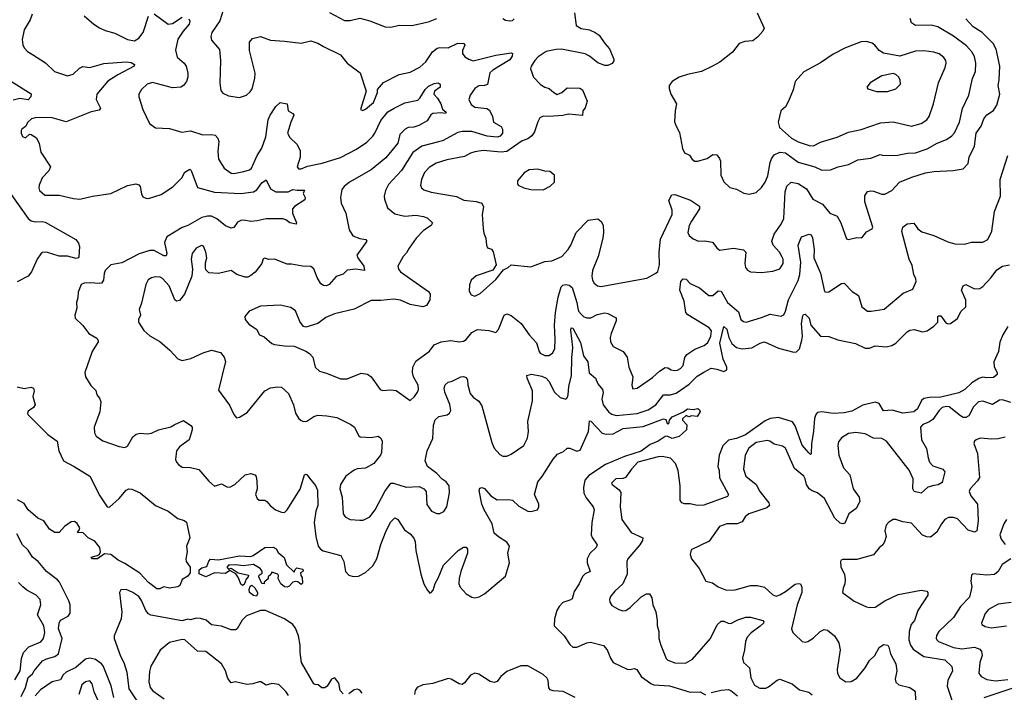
# Model space of a CAD drawing. Extents: x 2086813 to 2278017, y 548126 to 753336.
# Tile 321 of 461: x 2171804 to 2178839, y 710781 to 715586. Entities that reach past the tile are written whole.
import ezdxf

# ---------------------------------------------------------------- set-up
doc = ezdxf.new("R2010")
doc.units = 0

msp = doc.modelspace()

# ---------------------------------------------------------------- linework, layer by layer
at = {"layer": '0CON10XD'}
for points in [[(2173258.6, 715655), (2173235, 715577.5), (2173178, 715495), (2173169.2, 715465), (2173175, 715440), (2173232.7, 715372.7), (2173238.6, 715295), (2173233, 715133), (2173241.2, 715081.2), (2173255, 715061.2), (2173295, 715042.5), (2173375, 715031.2), (2173425, 715046.2), (2173450.3, 715069.7), (2173465, 715093.3), (2173484.3, 715165), (2173485.7, 715205), (2173445.7, 715365), (2173447.1, 715425), (2173467.8, 715452.2), (2173525, 715465.6), (2173595, 715438.9), (2173695, 715433.3), (2173815, 715417.8), (2173885, 715435.6), (2173935, 715418.6), (2173973.7, 715393.7), (2174095, 715336), (2174144.5, 715274.5), (2174236.5, 715206.5), (2174279.2, 715075), (2174240, 714945), (2174255, 714937.5), (2174275, 714946.7), (2174330.8, 714995), (2174360, 715065), (2174361.7, 715088.3), (2174403.2, 715136.8), (2174515, 715195.8), (2174595, 715210.8), (2174662.8, 715247.2), (2174705, 715284.2), (2174752.3, 715357.7), (2174787.4, 715382.6), (2174805, 715388.1), (2174865, 715384.5), (2174935, 715418.2), (2174977.5, 715415), (2174984, 715405), (2174968.8, 715365), (2174968.8, 715345), (2174985, 715321.5), (2175013.7, 715303.6), (2175045, 715293.2), (2175205, 715331.8), (2175315, 715350), (2175324.2, 715344.2), (2175323.5, 715325), (2175305, 715299.2), (2175184.4, 715225), (2175163.7, 715206.3), (2175145.8, 715124.2), (2175125, 715116), (2175085, 715112.9), (2175056.2, 715093.8), (2175022.6, 715047.4), (2175012.9, 715015), (2175029.8, 714979.8), (2175055, 714961.4), (2175142.1, 714952.1), (2175160.9, 714940.9), (2175182, 714895), (2175188.6, 714855), (2175243.5, 714823.5), (2175253.5, 714803.5), (2175254.1, 714775), (2175236.8, 714753.2), (2175215, 714746.6), (2175145, 714753.1), (2175035, 714788.1), (2174965, 714788), (2174935, 714780.5), (2174825, 714720.9), (2174796, 714714), (2174677.5, 714682.5), (2174612.7, 714637.3), (2174532.3, 714507.7), (2174440.3, 714409.7), (2174417.5, 714365), (2174409.2, 714325), (2174410, 714305), (2174432.5, 714242.5), (2174485, 714198.6), (2174555, 714182.5), (2174635, 714188.9), (2174690.3, 714180.3), (2174715, 714171.2), (2174753.3, 714135), (2174742.9, 714115), (2174689.2, 714080.8), (2174637.3, 714025), (2174585.6, 713955), (2174568.9, 713921.1), (2174544.4, 713895), (2174506.2, 713825), (2174510.8, 713805), (2174526, 713785), (2174725, 713644), (2174735.7, 713625), (2174733.8, 713583.8), (2174710, 713545), (2174685, 713535.8), (2174595, 713550.4), (2174525, 713582.2), (2174475, 713590), (2174385, 713579.2), (2174315, 713580.6), (2174195, 713517.1), (2174054, 713486), (2173991.2, 713458.8), (2173935, 713415.8), (2173848.8, 713388.8), (2173831.2, 713395), (2173805, 713431.2), (2173775.6, 713505.6), (2173741.2, 713531.2), (2173665, 713545.7), (2173525, 713539.2), (2173443.3, 713505), (2173413.3, 713465), (2173416.2, 713445), (2173441.9, 713411.9), (2173495.3, 713375.3), (2173518, 713335), (2173549.8, 713319.8), (2173605, 713274), (2173625, 713265.8), (2173695, 713255.6), (2173765, 713253.8), (2173849.1, 713219.1), (2173875, 713202.5), (2173898.6, 713175), (2173914.2, 713105), (2173945, 713074.2), (2173995, 713062), (2174095, 713021.4), (2174145, 713020.6), (2174245, 713061.9), (2174288.8, 713055), (2174315.6, 713035), (2174380, 712945), (2174397.3, 712937.3), (2174455, 712941.9), (2174495, 712937.5), (2174595, 712866.7), (2174625, 712894), (2174646.9, 712925), (2174653.3, 712945), (2174650.5, 712975), (2174618.8, 713035), (2174611.3, 713065), (2174612.3, 713105), (2174635, 713147.5), (2174730.9, 713219.1), (2174765.9, 713264.1), (2174815, 713284.5), (2174885.5, 713294.5), (2174945, 713285.6), (2174975, 713288.6), (2174995, 713301.4), (2175035, 713351.1), (2175075, 713372.7), (2175156, 713366), (2175205, 713352), (2175225, 713373.8), (2175265.6, 713474.4), (2175285, 713485.7), (2175315, 713472.9), (2175386, 713416), (2175444.3, 713335), (2175497.5, 713277.5), (2175514.5, 713215), (2175522.9, 713205), (2175555, 713186.9), (2175585, 713187.8), (2175610, 713205), (2175626.7, 713235), (2175630.6, 713305), (2175624.6, 713404.6), (2175632.4, 713495), (2175651.1, 713605), (2175672.1, 713677.9), (2175685, 713690.5), (2175705, 713694.6), (2175729.4, 713689.4), (2175752.3, 713672.3), (2175784.5, 713565.5), (2175790.8, 713525), (2175797.5, 713505), (2175815, 713482.5), (2175835, 713463.6), (2175855, 713456.4), (2175885, 713457.3), (2175929.5, 713480.5), (2175985, 713491.9), (2176005, 713487.5), (2176065.5, 713455.5), (2176065.5, 713435), (2176028.9, 713345), (2176022.5, 713315), (2176025.7, 713285.7), (2176045, 713251.2), (2176116.4, 713216.4), (2176144.2, 713175), (2176156.9, 713105), (2176184.2, 713035), (2176178, 712975), (2176185, 712950), (2176215, 712954.2), (2176325, 713029.4), (2176374.2, 713075), (2176415, 713101.2), (2176435, 713100), (2176457.5, 713085), (2176479.7, 713079.7), (2176505, 713083.3), (2176525, 713094.3), (2176543.6, 713116.4), (2176556.2, 713173.8), (2176571.4, 713195), (2176626.8, 713233.2), (2176695, 713259.3), (2176720.4, 713279.6), (2176743.1, 713325), (2176747.4, 713362.6), (2176730.4, 713385), (2176577.9, 713477.9), (2176563.6, 713493.6), (2176552.5, 713575), (2176520.8, 713655), (2176527.1, 713715), (2176544.2, 713735), (2176565, 713732.2), (2176595, 713700.8), (2176660.4, 713670.4), (2176726.7, 713615), (2176755.3, 713614.7), (2176795, 713650), (2176815, 713645.8), (2176861.4, 713565), (2176940.2, 713500.2), (2176956, 713445), (2176975, 713430), (2176995, 713425.6), (2177105, 713458.2), (2177165, 713482.5), (2177245, 713467.5), (2177263.4, 713476.6), (2177276.3, 713503.7), (2177295.9, 713585), (2177365, 713723.1), (2177378.9, 713765), (2177385.9, 713854.1), (2177366.2, 713975), (2177390, 714035), (2177445, 714054.5), (2177459.1, 714049.1), (2177468.4, 714028.4), (2177479.6, 713945), (2177478.8, 713885), (2177526.5, 713776.5), (2177554.2, 713644.2), (2177565, 713638.8), (2177585, 713642), (2177675, 713700.8), (2177695, 713704), (2177752, 713645), (2177798, 713615), (2177822, 713535), (2177862.5, 713505), (2177887, 713503), (2177981.2, 713518.8), (2178117, 713633), (2178185, 713662), (2178210, 713715), (2178207.5, 713735), (2178192.9, 713765), (2178180.7, 713830.7), (2178158.6, 713875), (2178105.9, 714074.1), (2178113.8, 714105), (2178145, 714126.7), (2178191.7, 714131.7), (2178221.7, 714091.7), (2178250.5, 714070.5), (2178335, 714044.4), (2178435, 713998.1), (2178485, 713984.3), (2178555, 713982.2), (2178605, 713996.7), (2178685, 713995.8), (2178720, 714015), (2178750, 714075), (2178768.5, 714215), (2178810.9, 714325), (2178810, 714445), (2178864.4, 714615.6)], [(2171894.2, 715625), (2171878.6, 715585), (2171836.5, 715515), (2171821.9, 715445), (2171826.4, 715406.4), (2171836.9, 715385), (2171858.9, 715358.9), (2171895, 715336.7), (2171989.1, 715279.1), (2172053.3, 715215), (2172145, 715184.2), (2172185, 715198), (2172231.1, 715238.9), (2172255, 715250.8), (2172305, 715245.6), (2172405, 715272.5), (2172564.7, 715284.7), (2172601.3, 715281.3), (2172624, 715265), (2172621.2, 715255), (2172505, 715192.5), (2172435, 715146.9), (2172354.7, 715055.3), (2172351.4, 715015), (2172380.6, 714955), (2172370.9, 714939.1), (2172315, 714928.1), (2172135, 714857.5), (2172035, 714884.6), (2171925, 714887.3), (2171888.8, 714878.8), (2171862, 714855), (2171845.9, 714824.1), (2171820, 714805), (2171813.8, 714795), (2171813.8, 714775), (2171825, 714752.5), (2171845, 714742.5), (2171875, 714767.5), (2171886.7, 714766.7), (2171925, 714742.5), (2171942.3, 714702.3), (2171955, 714640), (2172024, 714535), (2172013, 714507), (2171964.3, 714455.7), (2171942.5, 714405), (2171940, 714385), (2171945.8, 714365.8), (2171983.4, 714333.4), (2172085, 714332.9), (2172188.3, 714308.3), (2172235, 714304), (2172325, 714326), (2172455.7, 714344.3), (2172575, 714401.9), (2172634.1, 714414.1), (2172655, 714406.2), (2172663.8, 714395), (2172673.3, 714343.3), (2172685, 714320), (2172705, 714310.6), (2172725, 714310), (2172815, 714337.5), (2172897.6, 714392.4), (2172938.1, 714431.9), (2172962.9, 714457.1), (2172985, 714496.9), (2173018.8, 714518.8), (2173029.2, 714509.2), (2173075, 714387.1), (2173195, 714353.2), (2173385, 714344.7), (2173475, 714357.1), (2173498.2, 714371.8), (2173535, 714420), (2173565, 714442.5), (2173596.9, 714376.9), (2173635, 714356.4), (2173722.9, 714357.1), (2173755, 714374.3), (2173787.3, 714367.3), (2173838.3, 714368.3), (2173830, 714345), (2173843.8, 714315), (2173840.5, 714299.5), (2173768.2, 714251.8), (2173754.4, 714235), (2173753.1, 714205), (2173781.2, 714135), (2173780, 714125), (2173735, 714134.4), (2173705.6, 714155.6), (2173685, 714162.5), (2173565, 714164.4), (2173500.2, 714149.8), (2173455, 714144.2), (2173405, 714154.7), (2173385, 714150.9), (2173361.4, 714138.6), (2173335, 714102.5), (2173315, 714096.9), (2173275, 714112.9), (2173212.4, 714162.4), (2173175, 714181.5), (2173145, 714183.1), (2173105, 714172.9), (2173005, 714117.1), (2172965, 714101.6), (2172855, 714033.8), (2172838.1, 713995), (2172854.3, 713915.7), (2172850, 713900), (2172835, 713899.4), (2172765, 713936.4), (2172735, 713937.6), (2172656.8, 713913.2), (2172535, 713850), (2172455.9, 713834.1), (2172414.6, 713795), (2172406.6, 713773.4), (2172402.5, 713725), (2172387.5, 713705), (2172375, 713700.4), (2172307.1, 713707.1), (2172265, 713703.5), (2172244.3, 713695), (2172221.5, 713638.5), (2172219.7, 713600.3), (2172210.6, 713565), (2172212.2, 713525), (2172197.5, 713475), (2172200, 713455), (2172255, 713402), (2172298.8, 713345), (2172355, 713311.2), (2172363.8, 713295), (2172363.8, 713285), (2172323.1, 713215), (2172269.2, 713065), (2172274, 713035), (2172312.6, 712972.6), (2172348.1, 712938.1), (2172356, 712905), (2172375, 712883.3), (2172384.3, 712855), (2172376.4, 712785), (2172335.8, 712675), (2172339.2, 712635), (2172349.7, 712609.7), (2172398, 712578), (2172515, 712536.5), (2172555, 712530.6), (2172575, 712540), (2172612.9, 712605), (2172635.3, 712624.7), (2172665, 712631.8), (2172715, 712627.8), (2172745, 712632.7), (2172795, 712655.3), (2172883.5, 712676.5), (2172908.6, 712691.4)], [(2172264, 715614), (2172335, 715554.2), (2172375, 715529.2), (2172415, 715509.2), (2172485, 715490), (2172575, 715444.2), (2172625, 715436), (2172655, 715453.8), (2172685.6, 715495), (2172725, 715611.2)], [(2173013.1, 715593.1), (2173018.9, 715575), (2173015.5, 715555), (2172972, 715505), (2172935, 715446.5), (2172918, 715368), (2172928.7, 715318.7), (2172980, 715275), (2172994.4, 715255), (2173004.6, 715205), (2173005.5, 715175), (2172996.2, 715145), (2172975.5, 715115), (2172955, 715103.8), (2172895, 715099.2), (2172753.6, 715136.4), (2172715, 715125.8), (2172675, 715086.7), (2172656.2, 715055), (2172656, 715035), (2172684.3, 714944.3), (2172731.2, 714845), (2172773.6, 714813.6), (2172875, 714808.8), (2172963.2, 714783.2), (2173025, 714792.1), (2173113, 714763), (2173175, 714765.5), (2173200.2, 714760.2), (2173218.7, 714738.7), (2173226.9, 714716.9), (2173220.9, 714645), (2173225, 714590), (2173265, 714525.8), (2173315, 714490.6), (2173335, 714486.7), (2173405, 714502.5), (2173445, 714514.5), (2173459.5, 714525), (2173501.8, 714615), (2173535, 714667.5), (2173561.7, 714748.3)], [(2172765, 715627.1), (2172865, 715554.7), (2172895, 715559.3), (2172965, 715604.5)], [(2174017.2, 715637.2), (2174125, 715580), (2174165, 715579.4), (2174235, 715596.9), (2174305, 715577.1), (2174415, 715534.2), (2174455, 715533.1), (2174515, 715546.4), (2174605, 715545.8), (2174725, 715570.6), (2174783.3, 715595)], [(2175767.8, 715635), (2175780.9, 715545), (2175815, 715522.3), (2175875, 715513.8), (2175915.9, 715495.9), (2175943.1, 715475), (2175985, 715415.7), (2176018.5, 715378.5), (2176050, 715305), (2176048.7, 715291.3), (2176036.5, 715273.5), (2176005, 715260), (2175985, 715258), (2175935, 715279.1), (2175875, 715326.8), (2175845, 715342.3), (2175674.7, 715375.3), (2175635.9, 715374.1), (2175565, 715359.6), (2175509.5, 715320.5), (2175485, 715294.4), (2175457.8, 715255), (2175453.1, 715235), (2175475.6, 715175), (2175525, 715122.5), (2175555, 715104.4), (2175587.5, 715095), (2175620, 715065), (2175645, 715052.5), (2175677.5, 715065), (2175715, 715100), (2175805, 715096), (2175826.2, 715085), (2175858.8, 715005), (2175843.6, 714956.4), (2175827.5, 714935), (2175825, 714902.5), (2175725, 714912.5), (2175685, 714902.5), (2175585, 714894.3), (2175543, 714897), (2175520, 714885), (2175505, 714856.7), (2175482.2, 714785), (2175463.8, 714756.2), (2175435, 714734.3), (2175395, 714720), (2175285, 714644.6), (2175245, 714639.7), (2175115, 714650.7), (2175055, 714642.9), (2175025, 714633.5), (2174981.2, 714608.8), (2174855, 714585.4), (2174778.8, 714561.2), (2174730.1, 714529.9), (2174696, 714494), (2174674.5, 714445), (2174667.8, 714405), (2174674.3, 714385), (2174690.7, 714370.7), (2174745, 714352.9), (2174925, 714322.5), (2174977.8, 714297.8), (2175065, 714288.2), (2175105.8, 714275), (2175118.9, 714248.9), (2175109.4, 714195), (2175115.8, 714094.2), (2175120.3, 714060.3), (2175134, 714025), (2175138.8, 713975), (2175147, 713957), (2175175, 713947.5), (2175187.7, 713927.7), (2175208.8, 713835), (2175185, 713796.7), (2175065, 713757.1), (2175029.2, 713725), (2175018.7, 713691.3), (2175015.7, 713645.7), (2175030.3, 713620.3), (2175055, 713610), (2175095, 713630.8), (2175205, 713730), (2175260.2, 713799.8), (2175293.8, 713815), (2175315, 713833.8), (2175455, 713820), (2175555, 713857.8), (2175605, 713863.1), (2175676.5, 713893.5), (2175723.6, 713945), (2175742.3, 713975), (2175779.4, 714065), (2175865, 714153.3), (2175935, 714162.5), (2175957.5, 714145), (2175972.5, 714117.5), (2175976.2, 714065), (2175971.2, 714025), (2175936.2, 713895), (2175895.5, 713794.5), (2175891.5, 713755), (2175896.9, 713725), (2175908.1, 713705), (2175932, 713685), (2175955, 713680.5), (2176285, 713740), (2176350, 713775), (2176362.3, 713787.7), (2176376, 713835), (2176372, 713925), (2176382.1, 714017.9), (2176465.6, 714195), (2176465.6, 714225), (2176442.2, 714295), (2176464.2, 714335.8), (2176485, 714338), (2176596.2, 714296.2), (2176660.8, 714255), (2176661.9, 714235), (2176603.2, 714146.8), (2176588.2, 714115), (2176578.9, 714065), (2176586.4, 714045), (2176615, 714021.8), (2176655, 714004.4), (2176696.4, 714006.4), (2176755, 713995.7), (2176785.6, 713955.6), (2176805, 713940), (2176905, 713953.1), (2176975, 713943.1), (2176992.2, 713925), (2176985.6, 713845), (2176990, 713815), (2177005, 713796), (2177025, 713785.8), (2177105, 713779.1), (2177185, 713788.6), (2177235, 713805.8), (2177258.9, 713845), (2177258.9, 713875), (2177250, 713895), (2177232.2, 713925), (2177186.6, 713976.6), (2177177.9, 714005), (2177195, 714054.2), (2177244.5, 714125), (2177262.7, 714165), (2177273.5, 714356.5), (2177285, 714398), (2177315, 714426), (2177365, 714417.1), (2177425, 714378), (2177470.6, 714305), (2177539.2, 714269.2), (2177592.5, 714205), (2177645, 714181.9), (2177671.5, 714135), (2177710.7, 714020.7), (2177725, 714016.7), (2177785, 714030), (2177821.7, 714028.3), (2177855, 714070), (2177895, 714093.3), (2177898.8, 714105), (2177842.5, 714285), (2177843.1, 714326.9), (2177861.8, 714358.2), (2177885, 714364.3), (2177905, 714361.9), (2177965, 714339.4), (2177985, 714340.6), (2178035, 714367.1), (2178090, 714425), (2178177.6, 714462.4), (2178275, 714491.2), (2178335, 714500.8), (2178472.3, 714507.7), (2178545, 714520), (2178580.3, 714559.7), (2178588.1, 714605), (2178625, 714683.8), (2178637.9, 714775), (2178674.6, 714825), (2178692, 714878), (2178715, 714905.7), (2178762.3, 714937.7), (2178785, 714976.2), (2178806.2, 715055), (2178794.5, 715115), (2178803.1, 715156.9), (2178807.7, 715255), (2178781.8, 715375), (2178759.6, 715415), (2178679.6, 715495), (2178617.1, 715535), (2178565, 715592.9)], [(2175255.6, 715595.6), (2175275, 715584), (2175305, 715577.5), (2175325, 715580), (2175337.9, 715592.1)], [(2177074.3, 715635), (2177123.8, 715525), (2177113.8, 715505), (2177076.9, 715463.1), (2177042.5, 715435), (2176985, 715430), (2176944.2, 715415.8), (2176896, 715355), (2176806, 715284), (2176755, 715253.1), (2176675, 715215.5), (2176575, 715194.4), (2176516.7, 715175), (2176466.7, 715145), (2176444.1, 715115.9), (2176443.3, 715095), (2176456.7, 715055), (2176496.1, 714986.1), (2176486.7, 714935), (2176483, 714857), (2176493.3, 714825), (2176519.3, 714779.3), (2176538.8, 714665), (2176553.8, 714635), (2176589.1, 714619.1), (2176607, 714593), (2176625, 714576), (2176645.8, 714575.8), (2176715, 714594.4), (2176756.6, 714623.4), (2176785, 714620.8), (2176804.4, 714595), (2176811.1, 714575), (2176812.9, 714475), (2176835, 714428.8), (2176878.3, 714388.3), (2176925, 714375.8), (2176976.8, 714346.8), (2177015, 714340), (2177065, 714350.6), (2177105, 714387.5), (2177129.5, 714425), (2177149.2, 714470.7), (2177165.8, 714565), (2177176.7, 714593.3), (2177195, 714619.6), (2177235, 714638.8), (2177275.7, 714635), (2177365, 714568.2), (2177484.6, 714534.6), (2177535, 714512.2), (2177596.8, 714513.2), (2177652.5, 714535), (2177725, 714550.8), (2177792.5, 714585), (2177885, 714596), (2177953, 714623), (2177976.1, 714616.1), (2178075, 714618), (2178146.2, 714633.8), (2178205, 714635.5), (2178286.6, 714663.4), (2178360, 714705), (2178425, 714730), (2178464.1, 714755.9), (2178482.4, 714777.6), (2178517.7, 714855), (2178539.1, 714950.9), (2178585, 715046.7), (2178611.1, 715165), (2178632.2, 715215), (2178634.5, 715275), (2178625, 715323.8), (2178607.7, 715357.7), (2178569.8, 715399.8), (2178475, 715467.5), (2178365, 715535.6), (2178316.3, 715546.3), (2178205, 715545.7), (2178176, 715565), (2178165.7, 715595.7)], [(2177475, 714684.6), (2177525, 714711.2), (2177645, 714746.2), (2177725, 714782.7), (2177815, 714801.5), (2177955, 714850), (2178045, 714855.6), (2178175, 714826.7), (2178245, 714844.4), (2178285, 714870), (2178301.4, 714895), (2178334.1, 714984.1), (2178369.5, 715135), (2178415.6, 715245), (2178423.1, 715275), (2178421.1, 715295), (2178406.1, 715316.1), (2178373.1, 715343.1), (2178335, 715355.4), (2178265, 715364.6), (2178205, 715360.3), (2178093.4, 715326.6), (2177975, 715348.1), (2177945, 715365.7), (2177914.4, 715404.4), (2177895, 715419.2), (2177855, 715431.2), (2177815, 715428), (2177703.3, 715385), (2177615, 715339.4), (2177525, 715278.6), (2177407, 715213), (2177345, 715143.8), (2177331.2, 715085), (2177298, 715005), (2177275.6, 714964.4), (2177243.3, 714935), (2177223.3, 714855), (2177232.5, 714815), (2177319.1, 714739.1), (2177365, 714712.7), (2177445, 714686.9), (2177475, 714684.6)], [(2178005, 715073.3), (2178065, 715092.9), (2178096, 715125), (2178094, 715155), (2178084.3, 715175), (2178065, 715194.4), (2178045, 715200.9), (2177964, 715185), (2177880, 715135), (2177857.5, 715105), (2177863, 715093), (2177925, 715074), (2178005, 715073.3)], [(2171745, 715145.6), (2171885, 715056.7), (2171883.3, 715035), (2171865, 715014), (2171805, 715022.2), (2171758.5, 715011.5)], [(2173561.7, 714748.3), (2173579.1, 714870.9), (2173593.5, 714905), (2173635, 714966.9), (2173665, 714994.2), (2173715.9, 714985.9), (2173723.3, 714935), (2173755, 714916.7), (2173762, 714905), (2173740.5, 714855), (2173717.5, 714775), (2173734, 714745), (2173786.7, 714695), (2173808.8, 714648.8), (2173807.5, 714605), (2173786.2, 714535), (2173795, 714520), (2173815, 714520), (2173859.3, 714540.7), (2173965, 714562.3), (2174095, 714601.6), (2174209.7, 714660.3), (2174285, 714712.1), (2174326.4, 714753.6), (2174342.2, 714775), (2174384.7, 714865), (2174435, 714926.9), (2174480, 714955), (2174555, 714991.8), (2174648.2, 715011.8), (2174663.7, 715026.3), (2174701.7, 715088.3), (2174725, 715110.9), (2174765, 715130.9), (2174794.6, 715134.6), (2174808.2, 715125), (2174808, 715105), (2174767.5, 715075), (2174762.1, 715055), (2174790.3, 715025), (2174813.8, 714985), (2174825, 714948), (2174850.8, 714925), (2174847.5, 714915), (2174815, 714920.5), (2174755, 714915.4), (2174742.6, 714907.4), (2174715.2, 714864.8), (2174655, 714830), (2174621, 714819), (2174580, 714815), (2174557.7, 714805), (2174520, 714765), (2174506.7, 714705), (2174420.4, 714599.6), (2174315.4, 714514.6), (2174159.5, 714425), (2174122.5, 714395), (2174106.7, 714373.3), (2174095.5, 714315), (2174100, 714275), (2174133.5, 714205), (2174157.5, 714085), (2174185, 714042), (2174233.2, 714023.2), (2174276.7, 714016.7), (2174284, 714005), (2174212.5, 713905), (2174219.1, 713885), (2174263.1, 713825), (2174267.5, 713795), (2174205, 713803.2), (2174143.6, 713796.4), (2174115, 713768.8), (2174065, 713752), (2174015, 713694), (2173995, 713686), (2173975, 713687.5), (2173955, 713700), (2173929.2, 713745), (2173905.2, 713805.2), (2173885, 713823.6), (2173825, 713825.4), (2173745, 713840), (2173715, 713838.6), (2173625, 713874.3), (2173585, 713872), (2173555, 713883.3), (2173542.7, 713877.3), (2173534.3, 713845), (2173487.2, 713782.8), (2173455, 713759.4), (2173435, 713747.8), (2173415, 713747.3), (2173355.8, 713765), (2173315, 713794), (2173225, 713772.5), (2173155, 713778.8), (2173135, 713800), (2173130.8, 713815), (2173131.2, 713848.8), (2173140, 713885), (2173134, 713925), (2173118.3, 713968.3), (2173103.3, 713973.3), (2173063.8, 713955), (2173037.5, 713915), (2173029.2, 713875), (2173038.6, 713805), (2173034.2, 713755), (2172980.8, 713625), (2172945, 713580), (2172925, 713576.2), (2172912, 713585), (2172872.2, 713685), (2172825, 713738), (2172806.8, 713746.8), (2172775, 713749.4), (2172746.8, 713743.2), (2172722.2, 713727.8), (2172706, 713695), (2172675, 713560), (2172656.7, 713515), (2172666.2, 713475), (2172653.3, 713445), (2172653.3, 713425), (2172690, 713365), (2172735, 713327.5), (2172805, 713286.7), (2172877.5, 713225), (2172934.1, 713164.1), (2172965, 713151.2), (2173026.7, 713165), (2173115, 713205.5), (2173175, 713224.3), (2173238.3, 713208.3), (2173265.8, 713175.8), (2173274.2, 713145), (2173225, 712940), (2173302.3, 712832.3), (2173333.3, 712765), (2173352.3, 712742.3), (2173375, 712746), (2173429.1, 712780.9), (2173555.8, 712935), (2173595, 712955.6), (2173645, 712964.2), (2173675, 712960), (2173725, 712916.7), (2173760, 712835), (2173774.2, 712775), (2173795, 712740), (2173815, 712723.3), (2173835, 712716.2), (2173855, 712718), (2173905, 712750.8), (2173935, 712761.4), (2173997.5, 712755), (2174070, 712745), (2174170, 712695), (2174196.2, 712675), (2174225.9, 712615.9), (2174237.5, 712605), (2174315, 712601.9), (2174365, 712610.8), (2174385, 712596), (2174394.3, 712575), (2174388.6, 712495), (2174381.9, 712475), (2174333.3, 712416.7), (2174275, 712382.2), (2174215, 712377.1), (2174195, 712368), (2174135, 712324.4), (2174095.5, 712265), (2174091.5, 712235), (2174107.3, 712175), (2174115.8, 712055.8), (2174130, 712035), (2174165, 712016), (2174235, 712010), (2174258.3, 712011.7), (2174305, 712034.2), (2174343.3, 712085), (2174413.3, 712216.7), (2174455, 712274.3), (2174475, 712275.6), (2174565.5, 712245.5), (2174658.3, 712251.7), (2174692, 712235), (2174709.2, 712215), (2174713.4, 712123.4), (2174745.7, 712075.7), (2174785, 712058), (2174805, 712058.8), (2174835, 712073.8), (2174856.7, 712105), (2174875.8, 712205), (2174873.1, 712255), (2174851.4, 712285), (2174823, 712303), (2174783.3, 712345), (2174716.9, 712395), (2174700.5, 712435), (2174714.5, 712505), (2174755.4, 712594.6), (2174761.4, 712688.6), (2174773.6, 712726.4), (2174798.3, 712751.7), (2174857.7, 712762.3), (2174875, 712776), (2174884.4, 712795), (2174877.9, 712837.9), (2174842.5, 712925), (2174838, 712955), (2174845, 712976.7), (2174865, 712996.7), (2174895, 713003.8), (2174955, 713034.2), (2174975, 713038), (2174995, 713031.2), (2175004.2, 713014.2), (2175005.7, 712974.3), (2175023.3, 712915), (2175045, 712890.6), (2175085, 712861.4), (2175107.1, 712827.1), (2175177.5, 712565), (2175194.3, 712525), (2175235, 712480), (2175255, 712468), (2175285, 712468.8), (2175315, 712481.2), (2175405, 712543.3), (2175433, 712597), (2175440, 712645), (2175435.7, 712715.7), (2175467.8, 712862.3), (2175468.4, 712935), (2175428.8, 713025), (2175427.5, 713045), (2175460, 713055), (2175535, 713039.6), (2175565, 713026.4), (2175585.5, 713005), (2175625.6, 712925), (2175665, 712888.1), (2175705.6, 712874.4), (2175716.4, 712883.6), (2175723.3, 712905), (2175727.6, 712965), (2175747.5, 713045), (2175748.7, 713171.3), (2175755.9, 713245), (2175742, 713368), (2175745, 713385.7), (2175755, 713382), (2175810.4, 713280.4), (2175831.4, 713185), (2175863, 713143), (2175873.7, 713063.7), (2175918.5, 713025), (2175934.5, 712985), (2175967.8, 712945), (2175972.7, 712922.7), (2175964.1, 712875), (2175973.9, 712835), (2176013.1, 712783.1), (2176035, 712767.5), (2176065, 712759.6), (2176215, 712773.1), (2176295, 712798), (2176348.2, 712835), (2176404.8, 712905.2), (2176455, 712905.8), (2176495, 712918.2), (2176586.9, 712983.1), (2176645, 713039.6), (2176691.3, 713068.7), (2176745, 713096.7), (2176785, 713090.6), (2176835, 713072.9), (2176856.2, 713083.8), (2176855.4, 713105), (2176830.6, 713160.6), (2176805.7, 713274.3), (2176835, 713394.4), (2176855.8, 713375), (2176871.2, 713315), (2176892.3, 713272.3), (2176925, 713244.6), (2176965, 713235.4), (2177035, 713241.1), (2177095, 713275.6), (2177125, 713284.3), (2177225, 713238.5), (2177335, 713212.1), (2177355, 713214.5), (2177375.4, 713235), (2177392.6, 713297.4), (2177395.9, 713325.9), (2177389.2, 713415), (2177399.8, 713470.2), (2177405, 713479.2), (2177415, 713481.4), (2177444.4, 713455), (2177455.6, 713405), (2177525, 713326), (2177585.9, 713324.1), (2177650, 713300), (2177775, 713272.5), (2177845, 713239.8), (2177875, 713239.4), (2177915, 713256.2), (2177995, 713248.1), (2178035, 713258.1), (2178063.6, 713275), (2178143.9, 713356.1), (2178165, 713369.2), (2178195, 713372.9), (2178255, 713356.9), (2178286.6, 713363.4), (2178335, 713396.2), (2178363.3, 713425), (2178363.3, 713465), (2178368.3, 713471.7), (2178385, 713470), (2178421.7, 713421.7), (2178435, 713413.8), (2178455, 713416.2), (2178505, 713451.9), (2178528.1, 713501.9), (2178563.6, 713535), (2178565, 713582.5), (2178534, 713655), (2178544.1, 713685.9), (2178565, 713693.3), (2178625, 713662.9), (2178665, 713665.7), (2178685, 713679.2), (2178745, 713743.8), (2178785, 713798.6), (2178825, 713825.8), (2178875, 713836)], [(2175545, 714370), (2175595, 714396.2), (2175626, 714425), (2175626.2, 714475), (2175592.3, 714502.3), (2175555, 714504.2), (2175505, 714518.6), (2175445, 714512.5), (2175407.9, 714492.1), (2175361.2, 714435), (2175360, 714415), (2175366.7, 714405), (2175405, 714386), (2175455, 714374.3), (2175545, 714370)], [(2171731.8, 714355), (2171865, 714166.9), (2171885, 714148.9), (2171915, 714142.1), (2171965, 714145.6), (2171985, 714139.4), (2172205, 714016), (2172225, 713990), (2172230.6, 713965), (2172227.8, 713892.2), (2172223.3, 713885), (2172208.7, 713881.3), (2172145, 713896.4), (2172085, 713896.8), (2171995, 713926.5), (2171967.3, 713922.7), (2171955, 713914.2), (2171928.1, 713875), (2171889.2, 713785), (2171865.6, 713754.4), (2171785, 713714)], [(2178864.4, 713395), (2178828.9, 713335), (2178808, 713282), (2178798, 713215), (2178763, 713143), (2178767, 713107), (2178788.8, 713065), (2178787.7, 713052.3), (2178760.5, 713029.5), (2178715, 713027.8), (2178685, 713032.3), (2178656.3, 713023.7), (2178607.3, 712992.7), (2178556.9, 712945), (2178515, 712919.4), (2178385, 712888.5), (2178305, 712888.3), (2178265, 712880.5), (2178246.8, 712865), (2178217.9, 712805), (2178193.3, 712785), (2178115, 712774.6), (2178037.4, 712797.4), (2177975, 712792.9), (2177943.6, 712843.6), (2177915, 712854.5), (2177827.6, 712832.4), (2177749.5, 712790.5), (2177695, 712778.1), (2177615, 712773.2), (2177535, 712784.5), (2177505, 712778.9), (2177491.1, 712765), (2177483.3, 712736.7), (2177476.6, 712646.6), (2177460.4, 712555), (2177460, 712485), (2177455, 712480), (2177441.5, 712491.5), (2177395, 712546), (2177343.6, 712685), (2177325, 712712.7), (2177225, 712744.6), (2177165, 712737.2), (2177129.9, 712720.1), (2176989.8, 712620.2), (2176925, 712594.1), (2176868.2, 712581.8), (2176827, 712543), (2176802.2, 712475), (2176793.2, 712395), (2176801.5, 712365), (2176803.7, 712313.7), (2176868, 712195), (2176860.3, 712179.7), (2176692.6, 712117.4), (2176644.6, 712114.6), (2176595, 712126.9), (2176555, 712127.5), (2176535, 712135.8), (2176523, 712153), (2176522.1, 712255), (2176509.2, 712365), (2176489.1, 712415), (2176453.2, 712453.2), (2176395, 712464.6), (2176365, 712462.1), (2176219.4, 712425), (2176174.4, 712375), (2176133.4, 712316.6), (2176115, 712308.6), (2176062.5, 712305), (2176033.3, 712275), (2176037.5, 712265), (2176088.3, 712228.3), (2176098.3, 712208.3), (2176094.5, 712105), (2176105.6, 712015), (2176172.6, 711922.6), (2176256.2, 711885), (2176252.9, 711865), (2176235.8, 711835), (2176150, 711735), (2176143.1, 711715), (2176145.5, 711624.5), (2176112.9, 711555), (2176056, 711504), (2176025.6, 711465), (2176018.1, 711445), (2176020.8, 711425)], [(2171785, 712963.6), (2171835, 712951.4), (2171885, 712961.2), (2171903.3, 712955), (2171907.5, 712935), (2171898.8, 712895), (2171914, 712835), (2171902, 712815), (2171865, 712790), (2171859.2, 712775), (2171862.5, 712765), (2172005, 712623.1), (2172071.2, 712575), (2172083.1, 712505), (2172117.5, 712435), (2172194, 712395), (2172304.3, 712324.3), (2172377.3, 712185), (2172428.8, 712105), (2172446.4, 712103.6), (2172515, 712165.7), (2172564.2, 712225), (2172585, 712234), (2172605, 712232), (2172665.4, 712205.4), (2172775.6, 712115.6), (2172865, 712074.2), (2172935, 712023.1), (2172979.2, 712009.2), (2172995, 711997.1), (2173020, 711885), (2172996.2, 711825), (2173000, 711785), (2172990, 711735), (2172994.3, 711714.3), (2173021.5, 711675), (2173023.1, 711635), (2173005, 711611.3), (2172964.1, 711585.9), (2172948.8, 711545), (2172935, 711534), (2172875, 711524), (2172835, 711533.8), (2172805, 711520.8), (2172785, 711520), (2172723.6, 711565), (2172662.2, 711632.2), (2172555, 711701.4), (2172508, 711725), (2172455, 711765.8), (2172410, 711770), (2172360, 711735), (2172325, 711733.8), (2172313.6, 711746.4), (2172360.7, 711759.3), (2172373.3, 711766.7), (2172381.2, 711785), (2172376, 711815), (2172340.9, 711860.9), (2172294.4, 711884.4), (2172255, 711922.5), (2172220.7, 711920.7), (2172217.5, 711925), (2172230, 711940), (2172233.3, 711955), (2172215.8, 711985.8), (2172195, 712001.2), (2172171.7, 711998.3), (2172125, 711966), (2172085, 711923.8), (2172055, 711923.8), (2172017, 711947), (2171976.9, 712006.9), (2171934.2, 712025), (2171864.3, 712084.3), (2171835, 712128.8), (2171789.4, 712155)], [(2178885, 712850.3), (2178825, 712871.5), (2178805, 712869.1), (2178755, 712837.1), (2178685, 712861.2), (2178655, 712855.5), (2178619.3, 712820.7), (2178584.4, 712755), (2178565, 712743.9), (2178545, 712745.4), (2178525, 712756.2), (2178445, 712820.9), (2178425, 712823.8), (2178395.8, 712815), (2178374.4, 712795), (2178329.1, 712730.9), (2178299.3, 712710.7), (2178256.1, 712693.9), (2178239.4, 712675), (2178247.8, 712585), (2178282.9, 712522.9), (2178293.8, 712455), (2178304.6, 712425), (2178329.2, 712399.2), (2178398.8, 712375), (2178412.9, 712355), (2178395, 712280), (2178367.3, 712262.7), (2178335, 712257.5), (2178293.4, 712246.6), (2178245.7, 712204.3), (2178195, 712216), (2178184.4, 712235), (2178186.7, 712306.7), (2178159.1, 712369.1), (2177996.2, 712576.2), (2177965, 712593.5), (2177905, 712595.6), (2177845, 712626.9), (2177777.1, 712637.1), (2177725, 712629.5), (2177675, 712600), (2177655, 712570), (2177650, 712545), (2177656, 712475), (2177690.6, 712385), (2177735, 712333.8), (2177759.5, 712235), (2177801.4, 712175), (2177806.7, 712145), (2177780.8, 712095), (2177729.2, 712055), (2177700.5, 711989.5), (2177685, 711984.3), (2177665, 711990), (2177627.3, 712025), (2177555, 712164.4), (2177505, 712205.8), (2177465, 712220), (2177445, 712235.8), (2177425.6, 712265), (2177416.9, 712305), (2177405.8, 712325), (2177340.8, 712380.8), (2177275.4, 712525.4), (2177255, 712540), (2177195, 712553.1), (2177164.6, 712574.6), (2177145, 712578.8), (2177065, 712564.7), (2177014, 712525), (2176986.2, 712475), (2176976.5, 712375), (2176993.1, 712325), (2177065, 712266), (2177092.9, 712215), (2177155.8, 712135), (2177162, 712115), (2177141.1, 712098.9), (2177014.1, 712055.9), (2176987.8, 712035), (2176965, 711998.1), (2176930, 711985), (2176855.5, 711984.5), (2176805, 711965.7), (2176729.3, 711860.7), (2176602.3, 711797.7), (2176593.8, 711765), (2176603.8, 711735), (2176658.8, 711665), (2176707.5, 711575), (2176755, 711562), (2176794.6, 711534.6), (2176855, 711511.2), (2176916.4, 711513.6), (2177025.5, 711544.5), (2177075, 711544.6), (2177125, 711531.5), (2177185, 711477.1), (2177208.8, 711468.8), (2177235, 711476.7), (2177275, 711500.8), (2177345, 711553.3), (2177365, 711559.4), (2177383.3, 711555), (2177392.4, 711532.4), (2177391.2, 711495), (2177358.5, 711405), (2177319.5, 711235), (2177328.9, 711208.9), (2177342.8, 711192.8), (2177393.8, 711145), (2177415, 711139.2), (2177435, 711144.2), (2177473.2, 711166.8), (2177523.6, 711216.4), (2177550.9, 711229.1), (2177575, 711224.3), (2177626.2, 711185), (2177655.5, 711135.5), (2177665.7, 711085), (2177644.6, 710945), (2177647.7, 710915), (2177663.4, 710883.4), (2177706.4, 710856.4), (2177745, 710859.2), (2177785, 710882.7), (2177844.7, 710955.3), (2177875, 711007.8), (2177912.7, 711045), (2177945, 711100), (2177975, 711121.9), (2178006.6, 711116.6), (2178015, 711103.3), (2178025.3, 711055.3), (2178064.5, 710985), (2178070, 710935), (2178058.1, 710875), (2178065, 710853.3), (2178084.4, 710834.4), (2178165, 710814.2), (2178196, 710795), (2178202.5, 710785), (2178205, 710727.5)], [(2172908.6, 712691.4), (2172975, 712723.8), (2173027.5, 712687.5), (2173036.2, 712675), (2173036, 712655), (2173014.2, 712585), (2172945.7, 712535), (2172924.7, 712505.3), (2172918.5, 712445), (2172924.6, 712424.6), (2172940.8, 712405), (2172965, 712390.5), (2173025, 712386.9), (2173083.5, 712373.5), (2173155, 712290), (2173195, 712253.8), (2173245, 712270), (2173285, 712248.6), (2173305, 712245.7), (2173340.8, 712265), (2173415, 712334), (2173455, 712343.3), (2173483.9, 712333.9), (2173493.9, 712323.9), (2173498.8, 712288.8), (2173500.8, 712235), (2173488.8, 712195), (2173500, 712165), (2173515, 712153.3), (2173555, 712152.5), (2173570, 712145), (2173592.5, 712115), (2173631.2, 712085), (2173675, 712067.5), (2173695, 712066), (2173714.2, 712085), (2173806.9, 712233.1), (2173840, 712335), (2173845, 712340), (2173855, 712336.2), (2173875, 712310), (2173918.7, 712258.7), (2173931.4, 712225), (2173933.1, 712115), (2173920, 712075), (2173907.1, 711995), (2173919.6, 711895), (2173935.5, 711825.5), (2173953, 711803), (2173972.2, 711792.2), (2174098.3, 711758.3), (2174120.5, 711715), (2174131.5, 711645), (2174155, 711616.9), (2174187.2, 711607.2), (2174225, 711609.6), (2174275, 711637.9), (2174327.1, 711685), (2174355.2, 711734.8), (2174385, 711838), (2174421.8, 711935), (2174455, 712000), (2174485, 712028), (2174505, 712016.2), (2174552.5, 711942.5), (2174595, 711912), (2174621.1, 711881.1), (2174628.9, 711858.9), (2174635, 711793.3), (2174669.4, 711625), (2174692, 711555), (2174715, 711512.5), (2174735, 711490), (2174745, 711493.3), (2174759.1, 711510.9), (2174771.8, 711558.2), (2174795, 711596.2), (2174831.7, 711688.3), (2174936.7, 711795), (2174975, 711816.7), (2174995, 711817.5), (2175003, 711803), (2175003.8, 711775), (2174955.5, 711644.5), (2174942.9, 711595), (2174941.8, 711555), (2174951, 711531), (2174994.2, 711484.2), (2175035, 711460), (2175055, 711455.6), (2175086.2, 711463.8), (2175125, 711485.6), (2175275, 711611.2), (2175304.3, 711705), (2175291.2, 711775), (2175303.3, 711825), (2175284.2, 711854.2), (2175225, 711890.8), (2175195, 711918.8), (2175180.9, 711985), (2175122.5, 712085), (2175105.5, 712125.5), (2175086.2, 712223.8), (2175091.2, 712238.8), (2175105, 712243.8), (2175125, 712236), (2175170, 712185), (2175215, 712156.9), (2175295, 712159.2), (2175325, 712154.2), (2175370.2, 712110.2), (2175435, 712075.5), (2175456.6, 712073.4), (2175504, 712085), (2175513.6, 712105), (2175512.5, 712125), (2175483.4, 712195), (2175505.7, 712285), (2175538.1, 712321.9), (2175615, 712446), (2175647.7, 712482.3), (2175688.8, 712501.2), (2175715, 712526), (2175735, 712524.2), (2175785, 712504.2), (2175808.9, 712511.1), (2175868.6, 712645), (2175875, 712720), (2175885, 712718.8), (2175965, 712632.2), (2175995, 712625.3), (2176045, 712626.7), (2176115, 712666), (2176259.7, 712680.3), (2176405, 712734), (2176420, 712730), (2176431.2, 712701.2), (2176441.7, 712698.3), (2176446.2, 712725), (2176465, 712748), (2176546.4, 712783.6), (2176575, 712806.2), (2176615, 712801.2), (2176648.3, 712808.3), (2176660, 712800), (2176666.7, 712785), (2176645, 712752.5), (2176605, 712756), (2176585, 712750), (2176565, 712757.5), (2176540, 712735), (2176540, 712725), (2176571.7, 712691.7), (2176567.5, 712655), (2176515, 712607.5), (2176465, 712594.6), (2176429.7, 712609.7), (2176415, 712608.6), (2176365, 712575.4), (2176309.5, 712550.5), (2176245, 712503), (2176125, 712466.7), (2175990.4, 712409.6), (2175870.2, 712329.8), (2175842.2, 712297.7), (2175831.3, 712245), (2175834.2, 712204.2), (2175851.2, 712171.2), (2175900.6, 712105), (2175907.8, 712085), (2175891.2, 711995), (2175887.1, 711907.1), (2175895, 711886), (2175930.8, 711835), (2175922, 711815), (2175878.1, 711771.9), (2175857.8, 711735), (2175858.9, 711705), (2175878.8, 711645), (2175843.5, 711626.5), (2175825, 711608.1), (2175801.1, 711555), (2175765, 711500.8), (2175750.2, 711449.8), (2175735, 711438.2), (2175685, 711421.9), (2175657.8, 711395), (2175642.7, 711365), (2175624.5, 711305), (2175623.1, 711255), (2175694.7, 711184.8), (2175735, 711122.2), (2175755.6, 711104.4), (2175785, 711103.6), (2175855, 711134.4), (2175881.4, 711138.6), (2175975, 711114.2), (2176002.5, 711085), (2176025.7, 711025), (2176045, 710994.3), (2176145, 710945.6), (2176165, 710942.9), (2176195, 710950), (2176213.3, 710945), (2176244.7, 710894.7), (2176313.8, 710843.8), (2176334.7, 710834.7), (2176447.7, 710827.7), (2176595, 710781.9), (2176665, 710784.3), (2176705, 710763.8)], [(2178845, 712604.2), (2178795, 712591.9), (2178748.7, 712588.7), (2178665.8, 712595.8), (2178638.8, 712585), (2178625.8, 712574.2), (2178622.3, 712557.7), (2178646.2, 712486.2), (2178660.6, 712315), (2178648.1, 712291.9), (2178595.6, 712235), (2178588.6, 712215), (2178600.6, 712185), (2178647.8, 712125), (2178651.2, 712005), (2178642.9, 711935), (2178625, 711925.6), (2178580.2, 711940.2), (2178505, 712019.4), (2178475, 712030.5), (2178441.3, 712028.7), (2178415, 712016), (2178389.2, 711985), (2178355.8, 711925), (2178311.2, 711888.8), (2178285, 711891.4), (2178253.7, 711903.7), (2178198, 711965), (2178175, 711989.2), (2178115, 711998.6), (2178065, 712016), (2178045, 712016), (2178012.7, 711997.3), (2177994.3, 711975.7), (2177984.2, 711935), (2177993.8, 711895), (2177982, 711855), (2177971.2, 711835), (2177945, 711813.3), (2177905, 711763.3), (2177785, 711729.2), (2177685, 711730), (2177672.5, 711725), (2177667.5, 711715), (2177670, 711675), (2177696.2, 711625), (2177701.2, 711585), (2177700, 711555), (2177687.5, 711525), (2177683.8, 711493.8), (2177765, 711431.2), (2177855, 711391.2), (2177875, 711386.2), (2177915, 711388.8), (2177985.4, 711434.6), (2178080.6, 711479.4), (2178245, 711510.4), (2178284.5, 711504.5), (2178292.5, 711495), (2178292.5, 711475), (2178221.5, 711365), (2178196.4, 711295), (2178173.5, 711266.5), (2178158, 711215), (2178157.7, 711155), (2178168, 711118), (2178188.3, 711088.3), (2178265, 711036.7), (2178415, 711013.1), (2178465, 710966.2), (2178468.9, 710935), (2178436.2, 710865), (2178431.5, 710825), (2178469.4, 710709.4)], [(2178855.7, 712015), (2178834.6, 711985.4), (2178807.1, 711905), (2178815.6, 711875), (2178845, 711838.1)], [(2171815, 710750), (2171845.8, 710814.2), (2171865, 710887.5), (2171896.3, 710913.7), (2171907.5, 710935), (2171967.5, 711005), (2171995, 711020), (2172055, 711036.6), (2172080.8, 711055), (2172106.5, 711165), (2172082.5, 711235), (2172085.3, 711275), (2172095, 711295.5), (2172150, 711325), (2172164.6, 711345.4), (2172163.6, 711405), (2172155.3, 711435), (2172087.4, 711567.4), (2172074.4, 711585), (2171995.6, 711645), (2171935.3, 711715.3), (2171896, 711746), (2171865, 711795.7), (2171825, 711834.2), (2171782.9, 711912.9)], [(2173715, 711532), (2173695, 711535.4), (2173669.2, 711555), (2173650, 711595), (2173652.5, 711615), (2173647.5, 711625), (2173605, 711640), (2173598.3, 711621.7), (2173580, 711605), (2173578.3, 711591.7), (2173551.7, 711568.3), (2173550, 711555), (2173535, 711557.5), (2173512.5, 711605), (2173515, 711617.5), (2173537, 711633), (2173537, 711647), (2173522.5, 711665), (2173475, 711694.2), (2173404.2, 711684.2), (2173345, 711691.8), (2173305, 711690), (2173295, 711688.8), (2173283.3, 711675), (2173295, 711660), (2173315, 711667.5), (2173364, 711634), (2173438.3, 711618.3), (2173437.5, 711605), (2173421.7, 711588.3), (2173408.8, 711551.2), (2173396.4, 711543.6), (2173383.9, 711553.9), (2173368.1, 711598.1), (2173348, 711628), (2173305, 711650), (2173275, 711629.2), (2173195, 711634.4), (2173135, 711606), (2173086.7, 711626.7), (2173086.9, 711655), (2173105, 711669.4), (2173140, 711680), (2173155, 711717.5), (2173168.3, 711731.7), (2173225, 711727.1), (2173375, 711756.7), (2173455, 711751.4), (2173472.5, 711757.5), (2173555, 711815.8), (2173615, 711818), (2173635.9, 711805.9), (2173650.7, 711780.7), (2173693, 711743), (2173711.2, 711691.2), (2173765, 711640), (2173771.7, 711658.3), (2173785, 711670), (2173825, 711660), (2173830, 711655), (2173827, 711643), (2173810, 711635), (2173812.5, 711615), (2173821.7, 711601.7), (2173825, 711560), (2173815, 711550), (2173790.7, 711570.7), (2173775, 711573.3), (2173755, 711567.5), (2173730.2, 711539.8), (2173715, 711532)], [(2178885, 711735.6), (2178824.2, 711695), (2178796.1, 711643.9), (2178767.8, 711622.2), (2178715, 711616.7), (2178615, 711626.7), (2178605, 711617.5), (2178598.8, 711575), (2178607.5, 711535), (2178590.2, 711459.8), (2178525, 711394.2), (2178475, 711314.4), (2178371.5, 711215), (2178354.1, 711185.9), (2178352.7, 711167.3), (2178356.7, 711155), (2178369.2, 711145), (2178475, 711101.6), (2178535, 711091.4), (2178625, 711102.3), (2178665, 711088.6), (2178675, 711073.3), (2178680.5, 711045), (2178663.6, 710995), (2178658, 710918), (2178674.6, 710894.6), (2178713.1, 710873.1), (2178775, 710861.9), (2178865, 710873)], [(2171769, 710871), (2171807.5, 710935), (2171817.9, 711022.1), (2171831.1, 711065), (2171868.6, 711105), (2171955, 711141.9), (2171974.4, 711165), (2171982.8, 711207.2), (2171975.9, 711255.9), (2171931.1, 711335), (2171954.3, 711405), (2171950, 711445), (2171922.5, 711475), (2171855, 711511.8), (2171825.6, 711535), (2171795, 711565.8)], [(2174115, 710770), (2174094.5, 710794.5), (2174085.4, 710845.4), (2174055, 710883.3), (2174031.2, 710875), (2174000, 710825), (2173985, 710812), (2173962.7, 710812.7), (2173937.5, 710835), (2173915, 710836), (2173905, 710842.5), (2173818.7, 710995), (2173808.2, 711065), (2173807.9, 711117.9), (2173795.3, 711185), (2173775, 711239.4), (2173755, 711264.6), (2173695, 711306.1), (2173560, 711365), (2173525, 711366.3), (2173425, 711327.1), (2173392.7, 711297.3), (2173358.6, 711235), (2173345, 711227.8), (2173315, 711227.5), (2173245, 711254), (2173175, 711264), (2173135.8, 711295.8), (2173095, 711308.8), (2173065, 711311.6), (2173025, 711298.5), (2173005, 711304.4), (2172965, 711292.5), (2172741.2, 711331.2), (2172725, 711341.4), (2172706.5, 711365), (2172675, 711435.8), (2172655.6, 711465), (2172612, 711495), (2172564.2, 711515.8), (2172526.4, 711513.6), (2172516.2, 711495), (2172528.8, 711391.2), (2172534.4, 711355), (2172528.5, 711305), (2172480, 711185), (2172478.6, 711165), (2172525, 711039.2), (2172547.7, 710995), (2172569.6, 710925), (2172584.6, 710805), (2172650.8, 710705)], [(2173495, 711466.7), (2173475, 711472), (2173446.7, 711495), (2173443.6, 711516.4), (2173451.7, 711538.3), (2173463, 711547), (2173485, 711526.2), (2173502, 711495), (2173503.8, 711485), (2173495, 711466.7)], [(2176020.8, 711425), (2176035, 711402), (2176085, 711372.5), (2176114.2, 711364.2), (2176134.3, 711365.7), (2176165, 711385.8), (2176245, 711462), (2176282.5, 711485), (2176305, 711483.8), (2176320, 711455), (2176328.6, 711405), (2176348.1, 711355), (2176358.5, 711295), (2176357.6, 711257.6), (2176370.5, 711215), (2176371.1, 711165), (2176385, 711116.7), (2176422.7, 711022.7), (2176435, 711010.8), (2176485, 710990.6), (2176560.3, 710989.7), (2176612.1, 711017.9), (2176740, 711165), (2176786.3, 711263.7), (2176815, 711288.9), (2176835, 711288.5), (2176865, 711274.5), (2176885, 711272.5), (2176935, 711298.5), (2176992.9, 711317.1), (2177025, 711317.5), (2177113.8, 711295), (2177120.8, 711285), (2177119.2, 711275), (2177095, 711252.9), (2177029.5, 711205), (2177001.2, 711175), (2176989.6, 711145), (2176983.5, 711085), (2176968.1, 711025), (2176974.6, 710994.6), (2177017.5, 710955), (2177027.3, 710885), (2177055, 710832.2), (2177091.4, 710811.4), (2177135, 710810), (2177155, 710819.4), (2177215, 710867.5), (2177235, 710874.2), (2177322.3, 710842.3), (2177375, 710798.1), (2177441.7, 710781.7), (2177465, 710762.5)], [(2178887.7, 711422.3), (2178795, 711411.8), (2178725, 711371.8), (2178702.8, 711345), (2178676, 711276), (2178677.5, 711265), (2178701.2, 711251.2), (2178745, 711241.6), (2178855, 711256.8)], [(2173725, 710759.2), (2173706.4, 710786.4), (2173655, 710837.5), (2173606.4, 710843.6), (2173565, 710832.5), (2173527.5, 710855), (2173515, 710856), (2173469.3, 710840.7), (2173427, 710837), (2173345, 710856), (2173315, 710847.5), (2173290.3, 710880.3), (2173274.2, 710935), (2173245.3, 710985.3), (2173135, 711072.5), (2173075, 711075.7), (2172985, 711156.5), (2172965, 711158.6), (2172875, 711136), (2172807.1, 711082.9), (2172742, 710968), (2172731.4, 710928.6), (2172726.6, 710856.6), (2172736.5, 710815), (2172755, 710792.5), (2172836.1, 710735)], [(2172477.1, 710745), (2172457.5, 710827.5), (2172400.2, 710970.2), (2172389.3, 710985), (2172345, 711014.8), (2172305.9, 711024.1), (2172275, 711018.6), (2172205, 710959.2), (2172136, 710924), (2172114.6, 710905), (2172095, 710869.1), (2172035, 710856.5), (2171951.9, 710798.1), (2171914.4, 710755.6)], [(2175773.4, 710743.4), (2175687.7, 710787.7), (2175615, 710790.5), (2175595, 710797.5), (2175583.7, 710813.7), (2175579.5, 710865), (2175570, 710885), (2175545, 710907.5), (2175435, 710970), (2175385, 710970), (2175285, 710930.8), (2175241.2, 710895), (2175215, 710858), (2175195, 710850), (2175165, 710859.2), (2175085, 710910.6), (2175055, 710916.7), (2175025, 710904.3), (2174982.1, 710847.9), (2174965, 710837.5), (2174945, 710841.9), (2174885.8, 710875), (2174865, 710878.8), (2174755.6, 710844.4), (2174685, 710835.5), (2174644.6, 710815.4), (2174629.4, 710795), (2174625.6, 710765.6)], [(2172370.5, 710710.5), (2172336.4, 710785), (2172321.1, 710841.1), (2172305, 710862.5), (2172275, 710856.9), (2172247.5, 710835), (2172227.5, 710765)], [(2178695.5, 710744.5), (2179045, 710860)], [(2174251.5, 710775), (2174235, 710795.8), (2174215, 710804.3), (2174195, 710798.1), (2174155, 710768.9)], [(2176745, 710780), (2176815, 710795.6), (2176865, 710800.8), (2176885, 710794.2), (2176933.3, 710755)]]:
    msp.add_lwpolyline(points, dxfattribs=at)

doc.saveas('drawing.dxf')
